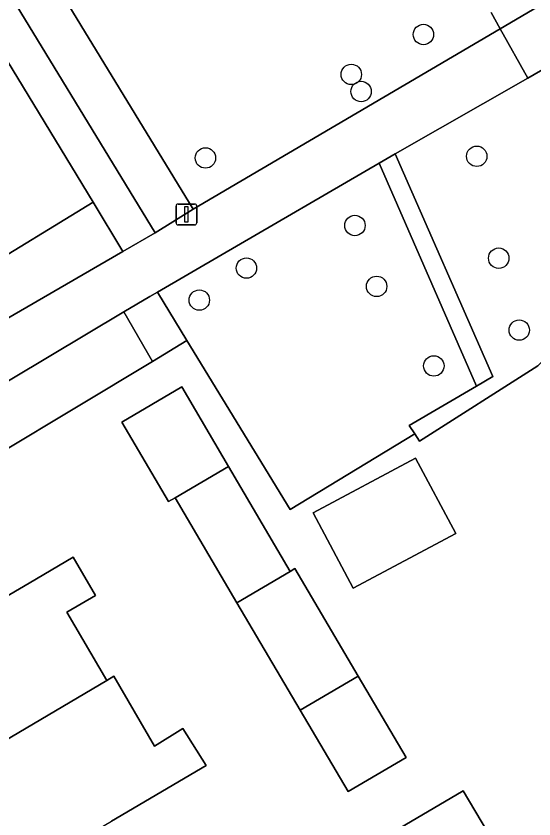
# Model space of a CAD drawing. Extents: x 159716 to 160783, y 383290 to 384031.
# Drawn here: x 160202.09 to 160226.9, y 383359.53 to 383397.98 of the extents above; entities that cross this region are included whole.
import ezdxf

# ---------------------------------------------------------------- set-up
doc = ezdxf.new("R2010")
doc.units = 0
for name, color, linetype in [('IMGEO_Boom', 7, 'Continuous'), ('IMGEO_Erf', 7, 'Continuous'), ('IMGEO_Groenvoorziening', 7, 'Continuous'), ('IMGEO_Hek', 7, 'Continuous'), ('IMGEO_Lichtmast', 7, 'Continuous'), ('IMGEO_Pand', 7, 'Continuous'), ('IMGEO_Terreindeel_zand', 7, 'Continuous'), ('IMGEO_Voetpad_halfverhard', 7, 'Continuous'), ('IMGEO_Voetpad_open', 7, 'Continuous')]:
    doc.layers.add(name, color=color, linetype=linetype)

msp = doc.modelspace()

# ---------------------------------------------------------------- linework, layer by layer
at = {"layer": 'IMGEO_Boom'}
for centre in [(160221.61, 383397.092), (160218.154, 383395.181), (160218.622, 383394.362), (160211.165, 383391.181), (160224.163, 383391.26), (160218.328, 383387.949), (160225.216, 383386.382), (160213.129, 383385.909), (160219.369, 383385.033), (160210.873, 383384.376), (160226.2, 383382.94), (160222.108, 383381.224)]:
    msp.add_circle(centre, 0.489, dxfattribs=at)
at = {"layer": 'IMGEO_Erf'}
for points in [[(160224.849, 383398.154), (160225.284, 383397.372), (160237.952, 383404.818), (160226.028, 383422.922), (160225.794, 383425.777), (160226.469, 383427.642), (160226.987, 383428.869), (160232.242, 383427.66), (160233.914, 383434.21), (160234.284, 383435.574)], [(160227.095, 383381.23), (160221.425, 383377.618), (160221.195, 383377.966), (160215.218, 383374.346), (160210.282, 383382.434), (160208.629, 383381.443), (160197.607, 383374.829), (160200.666, 383369.63), (160202.72, 383370.829), (160204.837, 383372.065), (160205.907, 383370.232), (160204.528, 383369.427), (160206.435, 383366.161), (160206.78, 383366.365), (160208.731, 383363.025), (160210.088, 383363.872), (160211.199, 383362.093), (160206.673, 383359.423)]]:
    msp.add_lwpolyline(points, dxfattribs=at)
for points in [[(160217.998, 383360.844), (160215.705, 383364.74), (160212.677, 383369.885), (160209.719, 383374.911), (160209.404, 383374.726), (160207.166, 383378.528), (160210.033, 383380.216), (160212.271, 383376.413), (160215.229, 383371.387), (160215.456, 383371.521), (160218.484, 383366.375), (160220.777, 383362.479)], [(160216.32, 383374.183), (160221.231, 383376.805), (160223.154, 383373.203), (160218.244, 383370.581)], [(160221.669, 383355.766), (160219.909, 383358.757), (160223.518, 383360.881), (160225.278, 383357.89)]]:
    msp.add_lwpolyline(points, close=True, dxfattribs=at)
at = {"layer": 'IMGEO_Groenvoorziening'}
for points in [[(160200.487, 383401.152), (160200.376, 383401.334), (160198.823, 383400.487), (160201.131, 383396.702), (160205.789, 383389.062), (160207.21, 383386.705), (160208.76, 383387.602)], [(160239.541, 383398.629), (160235.736, 383400.289), (160233.064, 383398.741), (160226.605, 383394.998), (160220.254, 383391.373), (160224.938, 383380.719), (160224.147, 383380.255), (160220.93, 383378.367), (160221.195, 383377.966), (160221.425, 383377.618), (160227.095, 383381.23), (160231.516, 383385.772), (160232.319, 383386.396), (160234.386, 383388.004), (160237.989, 383388.241), (160243.894, 383391.792)], [(160224.147, 383380.255), (160219.484, 383390.925), (160211.961, 383386.555), (160208.865, 383384.756), (160210.282, 383382.434), (160215.218, 383374.346), (160221.195, 383377.966), (160220.93, 383378.367)], [(160207.21, 383386.705), (160205.789, 383389.062), (160200.14, 383385.618), (160199.992, 383385.86), (160195.185, 383382.99), (160196.592, 383380.559)], [(160208.629, 383381.443), (160207.249, 383383.817), (160187.571, 383372.047), (160188.923, 383369.749), (160190.544, 383370.673), (160194.854, 383373.209), (160197.607, 383374.829)]]:
    msp.add_lwpolyline(points, close=True, dxfattribs=at)
at = {"layer": 'IMGEO_Hek'}
for points in [[(160237.952, 383404.818), (160225.284, 383397.372)], [(160210.579, 383388.728), (160204.272, 383399.075)], [(160225.284, 383397.372), (160210.579, 383388.728)], [(160215.218, 383374.346), (160221.195, 383377.966), (160221.425, 383377.618), (160227.095, 383381.23), (160231.516, 383385.772), (160232.319, 383386.396)]]:
    msp.add_lwpolyline(points, dxfattribs=at)
at = {"layer": 'IMGEO_Lichtmast'}
for p, q in [((160209.756, 383388.076), (160209.756, 383388.876)), ((160209.756, 383388.876), (160209.756, 383388.076)), ((160209.856, 383388.976), (160210.646, 383388.976)), ((160210.646, 383388.976), (160209.856, 383388.976)), ((160210.746, 383388.876), (160210.746, 383388.076)), ((160210.746, 383388.076), (160210.746, 383388.876)), ((160210.646, 383387.976), (160209.856, 383387.976)), ((160209.856, 383387.976), (160210.646, 383387.976))]:
    msp.add_line(p, q, dxfattribs=at)
msp.add_lwpolyline([(160210.176, 383388.851), (160210.326, 383388.851), (160210.326, 383388.101), (160210.176, 383388.101), (160210.176, 383388.851)], dxfattribs=at)
for centre, start, end in [((160209.856, 383388.876), 90, 180), ((160209.856, 383388.876), 90, 180), ((160210.646, 383388.876), 0, 90), ((160210.646, 383388.876), 360, 90), ((160209.856, 383388.076), 180, 270), ((160209.856, 383388.076), 180, 270), ((160210.646, 383388.076), 270, 0), ((160210.646, 383388.076), 270, 0)]:
    msp.add_arc(centre, 0.1, start, end, dxfattribs=at)
at = {"layer": 'IMGEO_Pand'}
for points in [[(160201.131, 383396.702), (160198.495, 383395.094), (160195.482, 383393.257), (160199.992, 383385.86), (160200.14, 383385.618), (160205.789, 383389.062)], [(160209.719, 383374.911), (160212.271, 383376.413), (160210.033, 383380.216), (160207.166, 383378.528), (160209.404, 383374.726)], [(160216.32, 383374.183), (160218.244, 383370.581), (160223.154, 383373.203), (160221.231, 383376.805)], [(160212.271, 383376.413), (160209.719, 383374.911), (160212.677, 383369.885), (160215.229, 383371.387)], [(160196.666, 383360.397), (160206.435, 383366.161), (160204.528, 383369.427), (160205.907, 383370.232), (160204.837, 383372.065), (160202.72, 383370.829), (160200.666, 383369.63), (160192.992, 383365.109), (160194.175, 383363.099), (160194.844, 383363.493)], [(160215.229, 383371.387), (160212.677, 383369.885), (160215.705, 383364.74), (160218.484, 383366.375), (160215.456, 383371.521)], [(160196.666, 383360.397), (160198.463, 383357.343), (160197.845, 383356.979), (160199.052, 383354.927), (160206.673, 383359.423), (160211.199, 383362.093), (160210.088, 383363.872), (160208.731, 383363.025), (160206.78, 383366.365), (160206.435, 383366.161)], [(160218.484, 383366.375), (160215.705, 383364.74), (160217.998, 383360.844), (160220.777, 383362.479)], [(160221.669, 383355.766), (160225.278, 383357.89), (160223.518, 383360.881), (160219.909, 383358.757)]]:
    msp.add_lwpolyline(points, close=True, dxfattribs=at)
at = {"layer": 'IMGEO_Terreindeel_zand'}
msp.add_lwpolyline([(160192.391, 383423.043), (160190.133, 383421.93), (160193.721, 383416.069), (160202.322, 383402.274), (160202.994, 383401.171), (160204.272, 383399.075), (160210.579, 383388.728), (160225.284, 383397.372), (160224.849, 383398.154)], dxfattribs=at)
at = {"layer": 'IMGEO_Voetpad_halfverhard'}
msp.add_lwpolyline([(160219.484, 383390.925), (160224.147, 383380.255), (160224.938, 383380.719), (160220.254, 383391.373)], close=True, dxfattribs=at)
at = {"layer": 'IMGEO_Voetpad_open'}
msp.add_lwpolyline([(160182.931, 383429.91), (160186.268, 383424.444), (160186.769, 383423.623), (160187.808, 383421.922), (160192.459, 383414.303), (160192.705, 383413.901), (160194.227, 383411.408), (160198.803, 383403.911), (160198.991, 383403.604), (160200.376, 383401.334), (160200.487, 383401.152), (160208.76, 383387.602), (160210.579, 383388.728), (160204.272, 383399.075), (160202.994, 383401.171), (160202.322, 383402.274), (160193.721, 383416.069), (160190.133, 383421.93), (160183.774, 383432.317)], dxfattribs=at)
for points in [[(160233.064, 383398.741), (160235.736, 383400.289), (160239.529, 383402.424), (160237.952, 383404.818), (160225.284, 383397.372), (160226.605, 383394.998)], [(160211.961, 383386.555), (160219.484, 383390.925), (160220.254, 383391.373), (160226.605, 383394.998), (160225.284, 383397.372), (160210.579, 383388.728), (160208.76, 383387.602), (160207.21, 383386.705), (160196.592, 383380.559), (160194.453, 383379.321), (160193.788, 383378.936), (160186.126, 383374.501), (160187.571, 383372.047), (160207.249, 383383.817), (160208.51, 383384.55), (160208.865, 383384.756)], [(160207.249, 383383.817), (160208.629, 383381.443), (160210.282, 383382.434), (160208.865, 383384.756), (160208.51, 383384.55)]]:
    msp.add_lwpolyline(points, close=True, dxfattribs=at)

doc.saveas('drawing.dxf')
